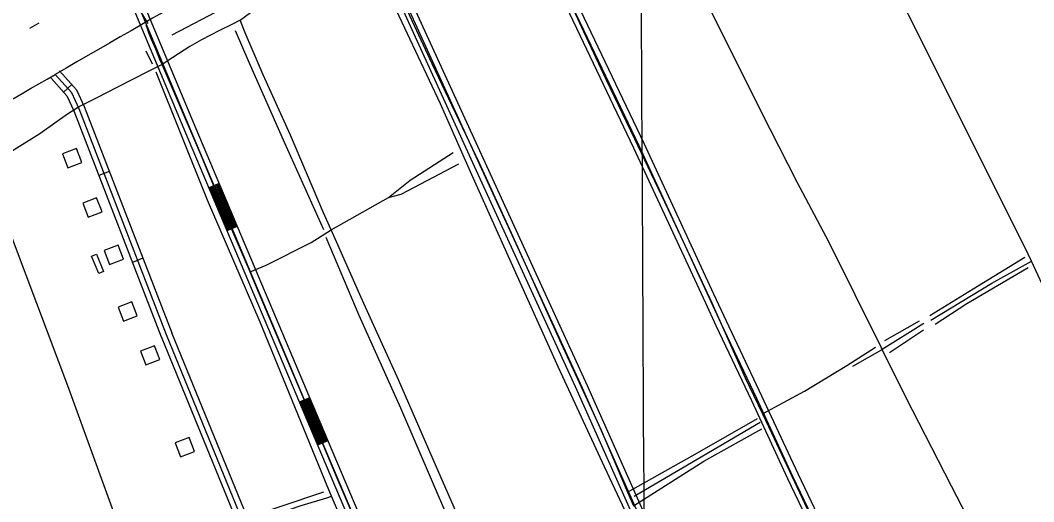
# Model space of a CAD drawing. Extents: x 3445503 to 3483459, y 540493 to 566012.
# Drawn here: x 3468999 to 3471721, y 560732 to 562026 of the extents above; entities that cross this region are included whole.
import ezdxf

# ---------------------------------------------------------------- set-up
doc = ezdxf.new("R2010")
doc.units = 0
for name, color, linetype in [('V-BLDG-OTLN', 7, 'Continuous'), ('V-DTCH-CNTR', 7, 'Continuous'), ('V-GRID-MAJR', 7, 'Continuous'), ('V-ROAD-CNTR', 7, 'Continuous'), ('V-TOPO-SHOR', 7, 'Continuous')]:
    doc.layers.add(name, color=color, linetype=linetype)

msp = doc.modelspace()

# ---------------------------------------------------------------- linework, layer by layer
at = {"layer": 'V-BLDG-OTLN'}
for points in [[(3469164.16963367, 561643.8736858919), (3469149.80966239, 561681.2076112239), (3469112.475737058, 561666.846639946), (3469126.836708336, 561629.513714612)], [(3469218.545524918, 561511.1539513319), (3469204.1855536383, 561548.4878766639), (3469166.8516283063, 561534.126905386), (3469181.2125995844, 561496.793980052)], [(3469276.0174099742, 561384.2392051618), (3469261.657438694, 561421.5731304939), (3469224.323513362, 561407.2121592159), (3469238.68448464, 561369.879233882)], [(3469203.582946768, 561397.0385560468), (3469222.768908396, 561350.8666483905), (3469209.840934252, 561345.4946591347), (3469190.654972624, 561391.6665667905)], [(3469313.2521395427, 561231.9153114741), (3469298.8921682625, 561269.2492368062), (3469261.5582429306, 561254.8882655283), (3469275.9192142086, 561217.5553401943)], [(3469374.0381094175, 561114.1250334), (3469359.6781381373, 561151.4589587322), (3469322.344212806, 561137.0979874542), (3469336.7051840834, 561099.7650621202)], [(3469467.124933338, 560867.0218280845), (3469452.7649620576, 560904.3557534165), (3469415.431036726, 560889.9947821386), (3469429.7920080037, 560852.6618568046)]]:
    msp.add_lwpolyline(points, close=True, dxfattribs=at)
at = {"layer": 'V-DTCH-CNTR'}
for p, q in [((3471320.661, 561165.178), (3471414.032, 561218.125)), ((3471333.453, 561133.5380000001), (3471424.429, 561193.786))]:
    msp.add_line(p, q, dxfattribs=at)
for points in [[(3469342.588, 562016.824), (3469323.318, 562047.688), (3469312.091, 562068.794), (3469295.302, 562109.359), (3469280.1240000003, 562149.105), (3469255.943, 562204.196), (3469199.988, 562342.919), (3469093.646, 562600.908), (3469032.107, 562755.851), (3469017.71, 562789.371), (3469004.9080000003, 562818.579), (3468946.536, 562959.7440000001), (3468868.157, 563145.539), (3468773.791, 563371.083)], [(3470256.322, 562537.108), (3470263.512, 562518.451), (3470270.703, 562499.796), (3470281.916, 562476.26), (3470299.719, 562435.87), (3470374.252, 562288.954), (3470451.146, 562129.073), (3470505.578, 562008.976), (3470571.235, 561867.775), (3470648.934, 561707.081), (3470737.825, 561518.802), (3470856.341, 561266.417), (3470945.9760000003, 561065.182), (3470992.045, 560968.633), (3471016.457, 560917.476), (3471112.552, 560712.971), (3471220.664, 560484.118), (3471315.994, 560288.519), (3471326.551, 560265.547)], [(3469589.452, 562025.608), (3469631.7120000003, 562056.963), (3469698.287, 562093.862), (3469740.4960000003, 562115.501), (3469789.208, 562141.9670000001), (3469840.367, 562172.466), (3469908.557, 562208.546), (3469936.967, 562222.9720000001), (3469957.199, 562234.867), (3470031.163, 562278.348), (3470120.4960000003, 562332.937), (3470205.753, 562381.882), (3470244.724, 562403.54), (3470284.521, 562428.431)], [(3469907.558, 562338.983), (3469915.553, 562319.513), (3469922.756, 562303.284), (3469937.202, 562278.921), (3469957.199, 562234.867), (3470015.608, 562100.987), (3470104.483, 561909.47), (3470230.22, 561644.0920000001), (3470317.489, 561455.013), (3470451.961, 561157.207), (3470559.2430000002, 560924.308), (3470630.194, 560758.144), (3470645.8880000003, 560721.393)], [(3470219.198, 560591.853), (3470123.177, 560810.931), (3470015.966, 561057.5920000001), (3469921.502, 561264.52), (3469833.662, 561463.109), (3469813.47, 561508.759), (3469724.681, 561717.276), (3469651.0330000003, 561878.758), (3469603.045, 561992.3470000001), (3469589.452, 562025.608), (3469567.536, 562014.387), (3469534.262, 561998.368), (3469485.559, 561973.5210000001), (3469454.702, 561955.061), (3469409.216, 561926.149), (3469379.997, 561906.882), (3469341.034, 561886.844), (3469259.867, 561845.974), (3469203.044, 561816.313), (3469152.7120000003, 561791.596)], [(3469924.585, 560621.956), (3469850.1890000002, 560795.588), (3469779.822, 560965.15), (3469697.433, 561158.2490000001), (3469623.846, 561331.877), (3469616.207, 561349.801), (3469570.252, 561457.634), (3469523.863, 561567.165), (3469483.89, 561665.328), (3469415.892, 561823.544), (3469379.997, 561906.882), (3469375.8910000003, 561916.04), (3469363.1010000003, 561947.68), (3469351.096, 561974.457), (3469344.7120000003, 561992.3), (3469336.938, 562013.6190000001)], [(3468028.196, 561143.8910000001), (3468123.17, 561193.594), (3468227.088, 561251.343), (3468355.362, 561322.733), (3468495.007, 561401.3470000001), (3468570.517, 561444.6730000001), (3468603.002, 561464.745), (3468635.041, 561482.839), (3468661.835, 561498.082), (3468753.577, 561549.42), (3468882.663, 561620.803), (3468975.222, 561673.756), (3469051.561, 561721.126), (3469092.187, 561750.058), (3469126.313, 561774.169), (3469152.7120000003, 561791.596)], [(3469616.207, 561349.801), (3469659.313, 561368.133), (3469780.0160000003, 561429.079), (3469833.662, 561463.109), (3469988.222, 561549.762), (3470045.718, 561596.524), (3470161.393, 561670.827)], [(3469988.222, 561549.762), (3470022.3850000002, 561558.605), (3470177.31, 561639.765)], [(3471441.907, 561232.664), (3471558.043, 561304.116), (3471696.918, 561389.215)], [(3471456.358, 561209.112), (3471540.838, 561264.537), (3471705.679, 561361.645)], [(3470992.045, 560968.633), (3471104.89, 561029.58), (3471218.5810000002, 561097.807), (3471295.745, 561147.604)], [(3470630.194, 560758.144), (3470817.7460000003, 560863.231), (3470979.325, 560955.5)], [(3470645.8880000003, 560721.393), (3470835.134, 560841.0430000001), (3470991.021, 560928.482)], [(3469002.014, 560488.269), (3469125.273, 560528.113), (3469260.705, 560573.56), (3469329.639, 560596.682), (3469456.944, 560636.503), (3469591.428, 560683.257), (3469699.288, 560719.941), (3469814.449, 560759.0160000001)]]:
    msp.add_lwpolyline(points, dxfattribs=at)
at = {"layer": 'V-GRID-MAJR'}
msp.add_spline([(3470751.588, 545992.676), (3470719.8680000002, 552050.556), (3470688.132, 558111.519), (3470656.395, 564172.4990000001), (3470656.379, 564175.566)], degree=3, dxfattribs=at)
at = {"layer": 'V-ROAD-CNTR'}
for p, q in [((3469137.593686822, 561852.925267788), (3469115.18473164, 561832.9793076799)), ((3469238.187485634, 561619.341734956), (3469210.2075415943, 561608.5187566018)), ((3469533.0088959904, 561586.871799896), (3469505.369951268, 561575.20482323)), ((3469581.6197987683, 561471.7110302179), (3469553.980854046, 561460.04505355)), ((3469328.37930525, 561386.1782012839), (3469300.39936121, 561375.35522293)), ((3469776.062409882, 561011.0709515), (3469748.424465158, 560999.403974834)), ((3469824.710312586, 560895.953181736), (3469797.090367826, 560884.2402051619))]:
    msp.add_line(p, q, dxfattribs=at)
for points in [[(3469078.7428045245, 564170.7156321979), (3469164.180633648, 563980.5020126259), (3469512.909936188, 563213.4935466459), (3469739.5734828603, 562720.2785330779), (3469886.2211895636, 562410.2431531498), (3469998.788964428, 562151.335670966), (3470222.788516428, 561660.031653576), (3470507.657946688, 561038.4598967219), (3470746.9004682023, 560501.2099712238), (3470990.9589800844, 559964.955043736), (3471215.2105315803, 559471.9650297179), (3471482.7929964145, 558876.799220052), (3471665.4796310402, 558473.9430257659), (3471929.677102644, 557880.20221325), (3472215.100531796, 557247.5444785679), (3472459.8090423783, 556685.2576031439), (3472772.16741766, 555987.9259978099)], [(3468540.574880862, 563935.7281021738), (3468783.4633950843, 563356.5542605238), (3469036.043889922, 562732.6045084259), (3469278.681404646, 562155.116663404), (3469456.6960486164, 561729.086515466), (3469799.2023636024, 560917.68113828), (3470096.3967692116, 560216.8765398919), (3470501.9529580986, 559236.40450084), (3470902.5401569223, 558278.803416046), (3471232.8564962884, 557488.7739961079), (3471331.779298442, 557252.19846926), (3471425.129111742, 557020.1669333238), (3471517.0549278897, 556784.5104046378), (3471717.387527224, 556299.5623745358), (3472018.395925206, 555568.165837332)], [(3467505.9819500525, 562579.51281461), (3468128.3777052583, 562662.3686488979), (3468548.644864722, 562724.87252389), (3468959.27504346, 562786.5904004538), (3469064.3248333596, 562795.4663827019), (3469522.9339161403, 562856.289261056), (3469568.195825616, 562865.5012426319), (3469603.100755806, 562873.4412267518), (3469630.520700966, 562883.0202075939), (3469974.2240135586, 563042.422888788), (3469997.340967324, 563046.4288807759), (3470014.258933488, 563039.7888940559), (3470031.9158981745, 563030.7419121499), (3470045.5138709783, 563015.64194235), (3470063.776834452, 562987.3139990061), (3470195.7205705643, 562677.1826192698), (3470234.614492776, 562589.9247937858), (3470292.60737679, 562457.2280591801), (3470451.6820586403, 562126.7817200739), (3470659.90664219, 561689.1355953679), (3470880.919200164, 561212.2765490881), (3470976.242009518, 561010.6329523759), (3471073.3008154, 560801.28637107), (3471268.313425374, 560393.6881862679)], [(3470063.984834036, 563014.674944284), (3470077.0778078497, 562994.3649849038), (3470209.4735430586, 562683.1726072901), (3470248.33746533, 562595.981781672), (3470306.24234952, 562463.4870466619), (3470465.21203158, 562133.2567071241), (3470673.484615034, 561695.5115826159), (3470861.2042395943, 561290.483392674)], [(3470041.001880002, 562994.9569837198), (3470050.4758610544, 562980.263013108), (3470181.9675980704, 562671.1926312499), (3470220.891520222, 562583.8678058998), (3470278.9724040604, 562450.9690716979), (3470438.1520857, 562120.3067330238), (3470646.328669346, 561682.75960812), (3470839.418283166, 561266.1494413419)], [(3469651.4196591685, 562876.1792212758), (3469725.97851005, 562713.9395457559), (3469872.560216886, 562404.0441655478), (3469985.0859918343, 562145.2336831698), (3470209.1465437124, 561653.7956660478), (3470493.987974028, 561032.2839090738), (3470733.2224955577, 560495.0519835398), (3470936.935088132, 560047.446878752)], [(3469678.634604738, 562888.8011960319), (3469753.1684556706, 562726.6175203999), (3469899.882162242, 562416.4421407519), (3470012.491937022, 562157.437658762), (3470236.4304891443, 561666.267641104), (3470521.3279193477, 561044.6358843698), (3470760.578440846, 560507.3679589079), (3470962.725036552, 560063.2038472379)], [(3469002.618956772, 562775.199423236), (3469022.176917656, 562726.884519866), (3469264.846432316, 562149.3196749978), (3469442.8660762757, 561723.278527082), (3469785.3883912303, 560911.8361499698), (3470082.5607968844, 560211.081551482), (3470488.102985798, 559230.643512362), (3470888.702184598, 558273.0154276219), (3471061.9018381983, 557858.7682561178)], [(3469033.913894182, 562777.843417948), (3469049.9108621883, 562738.3244969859), (3469292.516376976, 562160.9136518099), (3469470.526020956, 561734.89450385), (3469813.016335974, 560923.52612659), (3470110.23274154, 560222.671528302), (3470325.6243107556, 559701.9415697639)], [(3469104.3497533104, 561890.2731930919), (3469149.7886624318, 561839.2252951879), (3469170.7236205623, 561793.7463861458), (3469405.766150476, 561186.1206013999)], [(3469081.9417981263, 561870.3272329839), (3469124.406713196, 561822.6193283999), (3469143.081675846, 561782.0504095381), (3469377.7862064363, 561175.2966230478)], [(3469391.7761784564, 561180.7086122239), (3469156.902648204, 561787.898397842), (3469137.097687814, 561830.9223117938), (3469093.1457757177, 561880.300213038)], [(3469527.4809070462, 561584.5388045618), (3469576.091809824, 561469.378034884)], [(3469530.24390152, 561585.705802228), (3469578.8548042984, 561470.5450325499)], [(3469508.13394574, 561576.3718208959), (3469556.7448485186, 561461.2110512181)], [(3469510.896940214, 561577.538818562), (3469559.507842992, 561462.378048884)], [(3469513.660934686, 561578.705816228), (3469562.2718374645, 561463.5450465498)], [(3469516.4249291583, 561579.871813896), (3469565.035831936, 561464.7110442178)], [(3469519.18892363, 561581.0388115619), (3469567.7998264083, 561465.8780418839)], [(3469521.9529181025, 561582.205809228), (3469570.56382088, 561467.0450395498)], [(3469524.7169125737, 561583.371806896), (3469573.327815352, 561468.2110372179)], [(3470861.2042395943, 561290.483392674), (3470894.5041729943, 561218.6355363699), (3470989.826982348, 561016.992939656), (3471086.87078826, 560807.6783582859), (3471281.877398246, 560400.0931734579), (3471333.353295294, 560289.6483943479)], [(3470839.418283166, 561266.1494413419), (3470867.3342273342, 561205.9175618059), (3470962.6570366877, 561004.272965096), (3471059.73084254, 560794.8943838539), (3471254.7494525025, 560387.2831990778), (3471307.591346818, 560273.9074258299)], [(3470165.611630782, 559243.3904868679), (3469595.0807718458, 560683.72660619), (3469391.7761784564, 561180.7086122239)], [(3470179.5576028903, 559248.9144758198), (3469608.995744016, 560689.328594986), (3469405.6591506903, 561186.3876008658)], [(3470151.665658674, 559237.8664979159), (3469581.165799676, 560678.124617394), (3469377.893206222, 561175.0296235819)], [(3469751.18845963, 561000.5709724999), (3469788.150385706, 560913.0051476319), (3469799.8523623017, 560885.412202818)], [(3469753.9514541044, 561001.737970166), (3469790.9133801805, 560914.174145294), (3469802.614356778, 560886.5832004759)], [(3469756.715448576, 561002.9049678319), (3469793.676374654, 560915.343142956), (3469805.376351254, 560887.754198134)], [(3469759.479443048, 561004.0709654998), (3469796.439369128, 560916.5121406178), (3469808.13834573, 560888.9261957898)], [(3469762.24343752, 561005.237963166), (3469799.2023636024, 560917.68113828), (3469810.900340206, 560890.0971934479)], [(3469765.0074319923, 561006.4049608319), (3469801.965358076, 560918.850135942), (3469813.662334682, 560891.2681911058)], [(3469767.771426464, 561007.5709584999), (3469804.72835255, 560920.0191336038), (3469816.424329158, 560892.4401887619)], [(3469770.535420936, 561008.737956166), (3469807.491347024, 560921.1881312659), (3469819.1863236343, 560893.61118642)], [(3469773.2984154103, 561009.9049538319), (3469810.2543414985, 560922.357128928), (3469821.94831811, 560894.782184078)]]:
    msp.add_lwpolyline(points, dxfattribs=at)
for centre, radius, start, end in [((3518328.350663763, 476861.41319789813), 98246.2038786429, 119.44961464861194, 120.07552298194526), ((3385893.773375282, 706175.0767479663), 166562.65505473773, 299.6858557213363, 299.96746683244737)]:
    msp.add_arc(centre, radius, start, end, dxfattribs=at)
at = {"layer": 'V-TOPO-SHOR'}
for p, q in [((3469406.6564002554, 561986.5071520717), (3469543.516292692, 562058.5386744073)), ((3469024.8893318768, 562004.5150326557), (3469050.1003646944, 562018.9213371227)), ((3469353.938, 561907.533), (3469337.1180000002, 561942.431)), ((3471425.6580000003, 561211.104), (3471313.739, 561141.595)), ((3471234.948, 561096.246), (3471313.739, 561141.595)), ((3470986.448, 560945.331), (3470647.842, 560746.309))]:
    msp.add_line(p, q, dxfattribs=at)
for points in [[(3472051.998, 560693.011), (3471941.93, 560918.318), (3471760.84, 561280.306), (3471714.58, 561378.137), (3471705.583, 561397.165), (3471549.345, 561712.072), (3471384.268, 562039.977), (3471270.4930000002, 562268.853), (3471106.215, 562594.326), (3470995.982, 562818.629)], [(3471656.255, 560470.554), (3471499.974, 560774.096), (3471377.342, 561012.735), (3471313.739, 561141.595), (3471310.843, 561147.463), (3471171.43, 561428.286), (3471085.643, 561590.638), (3470988.666, 561780.571), (3470841.237, 562076.816), (3470702.606, 562352.778), (3470583.174, 562584.1140000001)], [(3470933.046, 560030.909), (3470779.049, 560373.009), (3470668.553, 560609.965), (3470616.147, 560722.9940000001), (3470568.474, 560825.818), (3470444.3710000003, 561092.797), (3470317.108, 561375.172), (3470208.265, 561618.595), (3470127.443, 561801.158), (3469980.11, 562116.017), (3469942.06, 562208.81)], [(3469814.646, 561462.853), (3469709.985, 561695.6410000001), (3469613.958, 561912.282), (3469576.969, 561997.561)], [(3470431.1350000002, 559332.474), (3470293.677, 559655.831), (3470161.755, 559976.277), (3470151.37, 560000.0380000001), (3470096.146, 560126.379), (3469885.019, 560629.382), (3469835.017, 560747.29), (3469823.434, 560774.606), (3469643.554, 561214.303), (3469501.953, 561542.086), (3469364.197, 561886.666)], [(3469289.699, 560594.775), (3469127.04, 561043.488), (3468986.478, 561416.615), (3468908.826, 561620.01)], [(3470537.094, 559801.202), (3470425.204, 560043.732), (3470256.434, 560440.466), (3470190.812, 560588.14), (3470021.228, 560983.26), (3469909.176, 561232.367), (3469821.0130000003, 561441.773)], [(3471444.321, 561219.9130000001), (3471608.52, 561318.987), (3471714.58, 561378.137)], [(3469609.377, 560672.753), (3469753.142, 560722.21), (3469822.348, 560743.116), (3469835.017, 560747.29)]]:
    msp.add_lwpolyline(points, dxfattribs=at)

doc.saveas('drawing.dxf')
